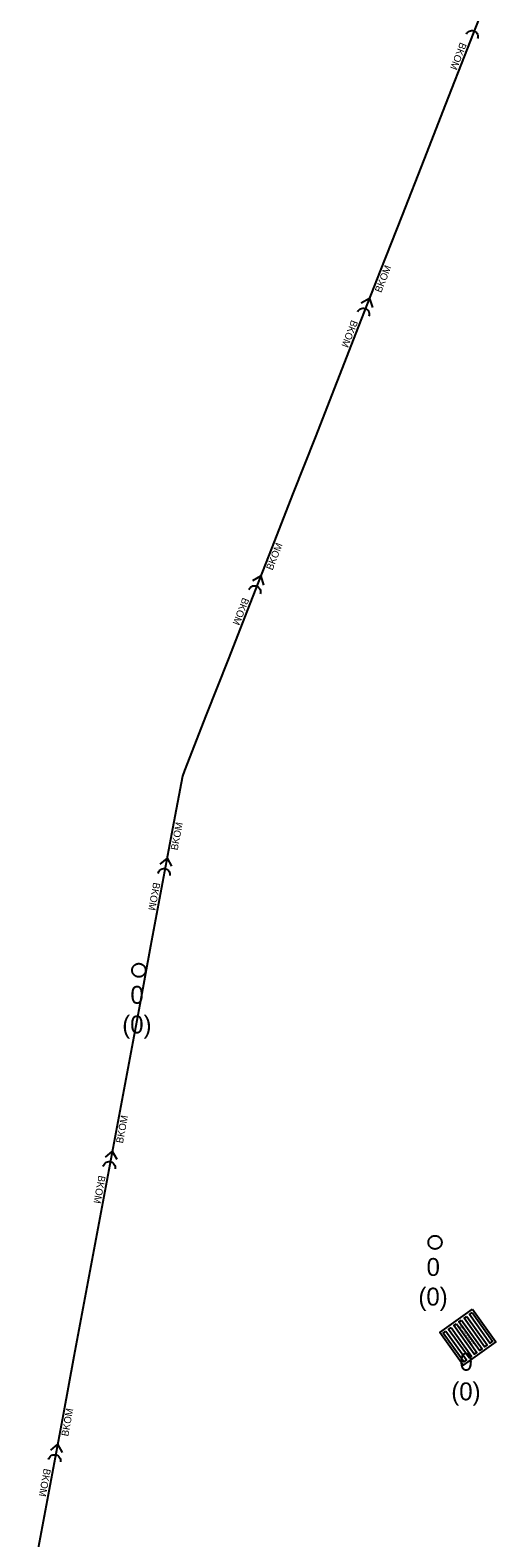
# Model space of a CAD drawing. Extents: x -606452 to -604459, y -1157823 to -1156972.
# Drawn here: x -606233.5 to -606216.1, y -1157502.2 to -1157445.6 of the extents above; entities that cross this region are included whole.
import ezdxf

# ---------------------------------------------------------------- set-up
doc = ezdxf.new("R2010")
doc.units = 0
for name, color, linetype in [('Stoka', 7, 'Continuous'), ('Uliční vpusť', 7, 'Continuous'), ('Vstupní šachta stoky', 7, 'Continuous')]:
    doc.layers.add(name, color=color, linetype=linetype)

msp = doc.modelspace()

# ---------------------------------------------------------------- linework, layer by layer
at = {"layer": 'Stoka'}
for points in [[(-606216.32, -1157444.237), (-606217.134, -1157446.319)], [(-606217.164, -1157445.779), (-606217.146, -1157445.742), (-606217.121, -1157445.709), (-606217.09, -1157445.681), (-606217.055, -1157445.66), (-606217.016, -1157445.645), (-606216.976, -1157445.638), (-606216.934, -1157445.638), (-606216.894, -1157445.646), (-606216.855, -1157445.661), (-606216.82, -1157445.682), (-606216.79, -1157445.71), (-606216.765, -1157445.743), (-606216.747, -1157445.78), (-606216.736, -1157445.82), (-606216.732, -1157445.861), (-606216.736, -1157445.902), (-606216.748, -1157445.942)], [(-606217.134, -1157446.319), (-606217.949, -1157448.402)], [(-606217.949, -1157448.402), (-606218.764, -1157450.484)], [(-606218.764, -1157450.484), (-606219.579, -1157452.566)], [(-606219.579, -1157452.566), (-606220.394, -1157454.648)], [(-606220.394, -1157454.648), (-606221.209, -1157456.731)], [(-606221.238, -1157456.19), (-606221.22, -1157456.154), (-606221.195, -1157456.121), (-606221.164, -1157456.093), (-606221.129, -1157456.071), (-606221.091, -1157456.057), (-606221.05, -1157456.049), (-606221.009, -1157456.049), (-606220.968, -1157456.057), (-606220.93, -1157456.072), (-606220.895, -1157456.094), (-606220.864, -1157456.122), (-606220.84, -1157456.155), (-606220.821, -1157456.192), (-606220.81, -1157456.232), (-606220.807, -1157456.273), (-606220.81, -1157456.314), (-606220.822, -1157456.353)], [(-606220.802, -1157455.688), (-606221.107, -1157455.858)], [(-606220.801, -1157455.688), (-606220.691, -1157456.021)], [(-606221.209, -1157456.731), (-606222.024, -1157458.813)], [(-606222.024, -1157458.813), (-606222.838, -1157460.895)], [(-606222.838, -1157460.895), (-606223.653, -1157462.978)], [(-606223.653, -1157462.978), (-606224.468, -1157465.06)], [(-606224.468, -1157465.06), (-606225.283, -1157467.142)], [(-606224.876, -1157466.1), (-606225.182, -1157466.27)], [(-606224.875, -1157466.1), (-606224.765, -1157466.433)], [(-606225.313, -1157466.602), (-606225.294, -1157466.565), (-606225.269, -1157466.532), (-606225.239, -1157466.505), (-606225.203, -1157466.483), (-606225.165, -1157466.468), (-606225.124, -1157466.461), (-606225.083, -1157466.461), (-606225.042, -1157466.469), (-606225.004, -1157466.484), (-606224.969, -1157466.505), (-606224.939, -1157466.533), (-606224.914, -1157466.566), (-606224.896, -1157466.603), (-606224.884, -1157466.643), (-606224.881, -1157466.684), (-606224.885, -1157466.725), (-606224.896, -1157466.765)], [(-606225.283, -1157467.142), (-606226.098, -1157469.225)], [(-606226.098, -1157469.225), (-606226.913, -1157471.307)], [(-606226.913, -1157471.307), (-606227.728, -1157473.389)], [(-606227.81, -1157473.6), (-606228.179, -1157475.576)], [(-606227.728, -1157473.389), (-606227.81, -1157473.6)], [(-606228.179, -1157475.576), (-606228.589, -1157477.774)], [(-606228.385, -1157476.674), (-606228.653, -1157476.897)], [(-606228.384, -1157476.673), (-606228.213, -1157476.98)], [(-606228.719, -1157477.249), (-606228.708, -1157477.209), (-606228.69, -1157477.172), (-606228.665, -1157477.139), (-606228.634, -1157477.111), (-606228.599, -1157477.089), (-606228.561, -1157477.075), (-606228.52, -1157477.067), (-606228.479, -1157477.067), (-606228.438, -1157477.074), (-606228.4, -1157477.089), (-606228.365, -1157477.111), (-606228.334, -1157477.139), (-606228.309, -1157477.172), (-606228.291, -1157477.209), (-606228.28, -1157477.248), (-606228.276, -1157477.29), (-606228.28, -1157477.331)], [(-606228.589, -1157477.774), (-606228.999, -1157479.972)], [(-606228.999, -1157479.972), (-606229.409, -1157482.17)], [(-606229.409, -1157482.17), (-606229.82, -1157484.368)], [(-606229.82, -1157484.368), (-606230.23, -1157486.566)], [(-606230.23, -1157486.566), (-606230.64, -1157488.764)], [(-606230.436, -1157487.664), (-606230.704, -1157487.888)], [(-606230.435, -1157487.664), (-606230.264, -1157487.97)], [(-606230.771, -1157488.239), (-606230.759, -1157488.199), (-606230.741, -1157488.162), (-606230.716, -1157488.13), (-606230.686, -1157488.102), (-606230.65, -1157488.08), (-606230.612, -1157488.065), (-606230.571, -1157488.057), (-606230.53, -1157488.057), (-606230.49, -1157488.065), (-606230.451, -1157488.08), (-606230.416, -1157488.102), (-606230.386, -1157488.129), (-606230.361, -1157488.162), (-606230.342, -1157488.199), (-606230.331, -1157488.239), (-606230.327, -1157488.28), (-606230.331, -1157488.321)], [(-606230.64, -1157488.764), (-606231.05, -1157490.962)], [(-606231.05, -1157490.962), (-606231.461, -1157493.161)], [(-606231.461, -1157493.161), (-606231.871, -1157495.359)], [(-606231.871, -1157495.359), (-606232.281, -1157497.557)], [(-606232.281, -1157497.557), (-606232.691, -1157499.755)], [(-606232.487, -1157498.655), (-606232.755, -1157498.879)], [(-606232.486, -1157498.654), (-606232.316, -1157498.961)], [(-606232.822, -1157499.23), (-606232.81, -1157499.19), (-606232.792, -1157499.153), (-606232.767, -1157499.12), (-606232.737, -1157499.092), (-606232.702, -1157499.071), (-606232.663, -1157499.056), (-606232.623, -1157499.048), (-606232.581, -1157499.048), (-606232.541, -1157499.056), (-606232.502, -1157499.071), (-606232.467, -1157499.092), (-606232.437, -1157499.12), (-606232.412, -1157499.153), (-606232.393, -1157499.19), (-606232.382, -1157499.23), (-606232.378, -1157499.271), (-606232.382, -1157499.312)], [(-606232.691, -1157499.755), (-606233.102, -1157501.953)], [(-606233.102, -1157501.953), (-606233.512, -1157504.151)]]:
    msp.add_lwpolyline(points, dxfattribs=at)
at = {"layer": 'Uliční vpusť'}
for points in [[(-606216.935, -1157493.594), (-606216.064, -1157494.815), (-606217.285, -1157495.686), (-606218.156, -1157494.465)], [(-606217.152, -1157493.859), (-606216.385, -1157494.933), (-606216.482, -1157495.003), (-606217.249, -1157493.929)], [(-606216.956, -1157493.719), (-606216.189, -1157494.794), (-606216.287, -1157494.863), (-606217.054, -1157493.789)], [(-606217.933, -1157494.417), (-606217.166, -1157495.491), (-606217.264, -1157495.561), (-606218.031, -1157494.486)], [(-606217.738, -1157494.277), (-606216.971, -1157495.351), (-606217.068, -1157495.421), (-606217.835, -1157494.347)], [(-606217.542, -1157494.138), (-606216.775, -1157495.212), (-606216.873, -1157495.282), (-606217.64, -1157494.207)], [(-606217.347, -1157493.998), (-606216.58, -1157495.073), (-606216.678, -1157495.142), (-606217.445, -1157494.068)]]:
    msp.add_lwpolyline(points, close=True, dxfattribs=at)
at = {"layer": 'Vstupní šachta stoky'}
for p, q in [((-606229.453, -1157480.63), (-606229.44, -1157480.63)), ((-606218.355, -1157490.835), (-606218.342, -1157490.835))]:
    msp.add_line(p, q, dxfattribs=at)
for points in [[(-606229.44, -1157480.63), (-606229.427, -1157480.63), (-606229.414, -1157480.631), (-606229.401, -1157480.633), (-606229.388, -1157480.636), (-606229.375, -1157480.639), (-606229.362, -1157480.642), (-606229.35, -1157480.647), (-606229.338, -1157480.652), (-606229.326, -1157480.658), (-606229.314, -1157480.664), (-606229.303, -1157480.671), (-606229.292, -1157480.679), (-606229.282, -1157480.687), (-606229.272, -1157480.695), (-606229.262, -1157480.704), (-606229.253, -1157480.714), (-606229.245, -1157480.724), (-606229.237, -1157480.735), (-606229.229, -1157480.746), (-606229.222, -1157480.757), (-606229.216, -1157480.769), (-606229.211, -1157480.781), (-606229.206, -1157480.793), (-606229.201, -1157480.805), (-606229.198, -1157480.818), (-606229.195, -1157480.831), (-606229.193, -1157480.844), (-606229.191, -1157480.857), (-606229.19, -1157480.87), (-606229.19, -1157480.883), (-606229.191, -1157480.897), (-606229.192, -1157480.91), (-606229.194, -1157480.923), (-606229.196, -1157480.936), (-606229.2, -1157480.948), (-606229.203, -1157480.961), (-606229.208, -1157480.973), (-606229.213, -1157480.986), (-606229.219, -1157480.997), (-606229.226, -1157481.009), (-606229.233, -1157481.02), (-606229.24, -1157481.031), (-606229.249, -1157481.041), (-606229.257, -1157481.051), (-606229.267, -1157481.06), (-606229.277, -1157481.069), (-606229.287, -1157481.078), (-606229.297, -1157481.085), (-606229.308, -1157481.093), (-606229.32, -1157481.099), (-606229.332, -1157481.105), (-606229.344, -1157481.111), (-606229.356, -1157481.115), (-606229.368, -1157481.12), (-606229.381, -1157481.123), (-606229.394, -1157481.126), (-606229.407, -1157481.128), (-606229.42, -1157481.129), (-606229.433, -1157481.13), (-606229.447, -1157481.13), (-606229.46, -1157481.129), (-606229.473, -1157481.128), (-606229.486, -1157481.126), (-606229.499, -1157481.123), (-606229.512, -1157481.12), (-606229.524, -1157481.115), (-606229.536, -1157481.111), (-606229.548, -1157481.105), (-606229.56, -1157481.099), (-606229.572, -1157481.093), (-606229.583, -1157481.085), (-606229.593, -1157481.078), (-606229.603, -1157481.069), (-606229.613, -1157481.06), (-606229.623, -1157481.051), (-606229.631, -1157481.041), (-606229.64, -1157481.031), (-606229.647, -1157481.02), (-606229.654, -1157481.009), (-606229.661, -1157480.997), (-606229.667, -1157480.986), (-606229.672, -1157480.973), (-606229.677, -1157480.961), (-606229.68, -1157480.948), (-606229.684, -1157480.936), (-606229.686, -1157480.923), (-606229.688, -1157480.91), (-606229.689, -1157480.897), (-606229.69, -1157480.883), (-606229.69, -1157480.87), (-606229.689, -1157480.857), (-606229.687, -1157480.844), (-606229.685, -1157480.831), (-606229.682, -1157480.818), (-606229.679, -1157480.805), (-606229.674, -1157480.793), (-606229.669, -1157480.781), (-606229.664, -1157480.769), (-606229.658, -1157480.757), (-606229.651, -1157480.746)], [(-606229.651, -1157480.746), (-606229.643, -1157480.735), (-606229.635, -1157480.724), (-606229.627, -1157480.714), (-606229.618, -1157480.704), (-606229.608, -1157480.695), (-606229.598, -1157480.687), (-606229.588, -1157480.679), (-606229.577, -1157480.671), (-606229.566, -1157480.664), (-606229.554, -1157480.658), (-606229.542, -1157480.652), (-606229.53, -1157480.647), (-606229.518, -1157480.642), (-606229.505, -1157480.639), (-606229.492, -1157480.636), (-606229.479, -1157480.633), (-606229.466, -1157480.631), (-606229.453, -1157480.63)], [(-606218.342, -1157490.835), (-606218.329, -1157490.835), (-606218.316, -1157490.836), (-606218.303, -1157490.838), (-606218.29, -1157490.841), (-606218.277, -1157490.844), (-606218.264, -1157490.847), (-606218.252, -1157490.852), (-606218.24, -1157490.857), (-606218.228, -1157490.863), (-606218.216, -1157490.869), (-606218.205, -1157490.876), (-606218.194, -1157490.884), (-606218.184, -1157490.892), (-606218.174, -1157490.9), (-606218.164, -1157490.909), (-606218.155, -1157490.919), (-606218.147, -1157490.929), (-606218.139, -1157490.94), (-606218.131, -1157490.951), (-606218.124, -1157490.962), (-606218.118, -1157490.974), (-606218.113, -1157490.986), (-606218.108, -1157490.998), (-606218.103, -1157491.01), (-606218.1, -1157491.023), (-606218.097, -1157491.036), (-606218.095, -1157491.049), (-606218.093, -1157491.062), (-606218.092, -1157491.075), (-606218.092, -1157491.088), (-606218.093, -1157491.102), (-606218.094, -1157491.115), (-606218.096, -1157491.128), (-606218.098, -1157491.141), (-606218.102, -1157491.153), (-606218.105, -1157491.166), (-606218.11, -1157491.178), (-606218.115, -1157491.191), (-606218.121, -1157491.202), (-606218.128, -1157491.214), (-606218.135, -1157491.225), (-606218.142, -1157491.236), (-606218.151, -1157491.246), (-606218.159, -1157491.256), (-606218.169, -1157491.265), (-606218.179, -1157491.274), (-606218.189, -1157491.283), (-606218.199, -1157491.29), (-606218.21, -1157491.298), (-606218.222, -1157491.304), (-606218.234, -1157491.31), (-606218.246, -1157491.316), (-606218.258, -1157491.32), (-606218.27, -1157491.325), (-606218.283, -1157491.328), (-606218.296, -1157491.331), (-606218.309, -1157491.333), (-606218.322, -1157491.334), (-606218.335, -1157491.335), (-606218.349, -1157491.335), (-606218.362, -1157491.334), (-606218.375, -1157491.333), (-606218.388, -1157491.331), (-606218.401, -1157491.328), (-606218.414, -1157491.325), (-606218.426, -1157491.32), (-606218.438, -1157491.316), (-606218.45, -1157491.31), (-606218.462, -1157491.304), (-606218.474, -1157491.298), (-606218.485, -1157491.29), (-606218.495, -1157491.283), (-606218.505, -1157491.274), (-606218.515, -1157491.265), (-606218.525, -1157491.256), (-606218.533, -1157491.246), (-606218.542, -1157491.236), (-606218.549, -1157491.225), (-606218.556, -1157491.214), (-606218.563, -1157491.202), (-606218.569, -1157491.191), (-606218.574, -1157491.178), (-606218.579, -1157491.166), (-606218.582, -1157491.153), (-606218.586, -1157491.141), (-606218.588, -1157491.128), (-606218.59, -1157491.115), (-606218.591, -1157491.102), (-606218.592, -1157491.088), (-606218.592, -1157491.075), (-606218.591, -1157491.062), (-606218.589, -1157491.049), (-606218.587, -1157491.036), (-606218.584, -1157491.023), (-606218.581, -1157491.01), (-606218.576, -1157490.998), (-606218.571, -1157490.986), (-606218.566, -1157490.974), (-606218.56, -1157490.962), (-606218.553, -1157490.951)], [(-606218.553, -1157490.951), (-606218.545, -1157490.94), (-606218.537, -1157490.929), (-606218.529, -1157490.919), (-606218.52, -1157490.909), (-606218.51, -1157490.9), (-606218.5, -1157490.892), (-606218.49, -1157490.884), (-606218.479, -1157490.876), (-606218.468, -1157490.869), (-606218.456, -1157490.863), (-606218.444, -1157490.857), (-606218.432, -1157490.852), (-606218.42, -1157490.847), (-606218.407, -1157490.844), (-606218.394, -1157490.841), (-606218.381, -1157490.838), (-606218.368, -1157490.836), (-606218.355, -1157490.835)]]:
    msp.add_lwpolyline(points, dxfattribs=at)

# ---------------------------------------------------------------- texts
at = {"layer": 'Stoka'}
for rotation, p in [(248.6285, (-606217.399, -1157446.062)), (68.6285, (-606220.358, -1157455.489)), (248.6285, (-606221.473, -1157456.474)), (68.6285, (-606224.432, -1157465.9)), (248.6285, (-606225.547, -1157466.885)), (79.4283, (-606227.986, -1157476.394)), (259.4283, (-606228.897, -1157477.571)), (79.4283, (-606230.037, -1157487.385)), (259.4283, (-606230.948, -1157488.561)), (79.4283, (-606232.088, -1157498.375)), (259.4283, (-606232.999, -1157499.552))]:
    msp.add_text('BKOM', height=0.2683, rotation=rotation, dxfattribs=at).set_placement(p)
at = {"layer": 'Uliční vpusť'}
msp.add_text('Rozhodnout', height=0.1155, rotation=305.5174, dxfattribs=at).set_placement((-606217.453, -1157494.242))
for s, height, p in [('0', 0.671, (-606217.426, -1157495.898)), ('(0)', 0.6708, (-606217.732, -1157497.009))]:
    msp.add_text(s, height=height, dxfattribs=at).set_placement(p)
at = {"layer": 'Vstupní šachta stoky'}
for s, height, p in [('0', 0.671, (-606229.756, -1157482.138)), ('(0)', 0.6708, (-606230.062, -1157483.249)), ('0', 0.671, (-606218.658, -1157492.343)), ('(0)', 0.6708, (-606218.964, -1157493.454))]:
    msp.add_text(s, height=height, dxfattribs=at).set_placement(p)

doc.saveas('drawing.dxf')
